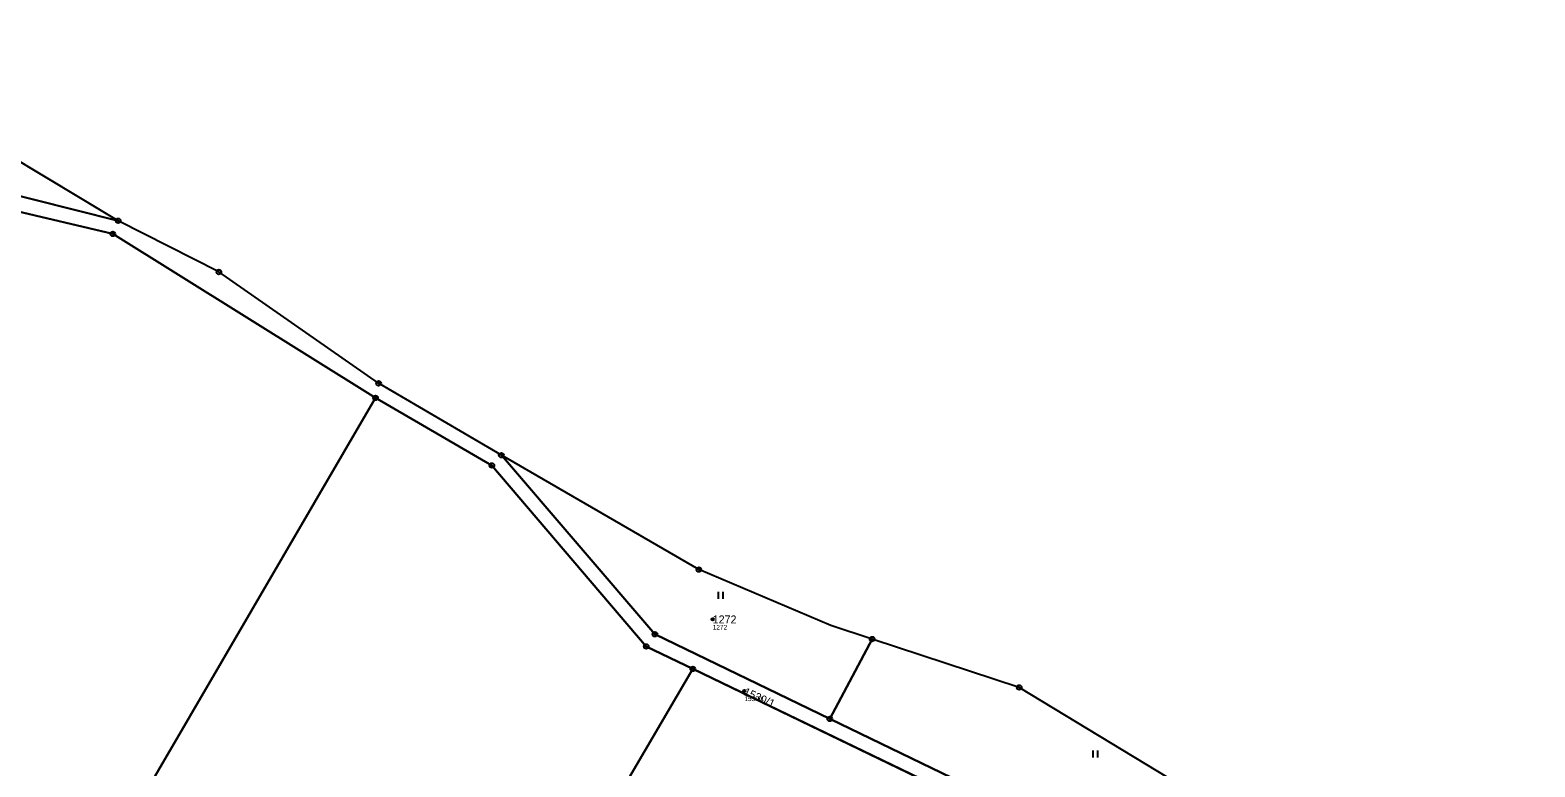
# Model space of a CAD drawing. Extents: x -658203 to -653176, y -1156738 to -1151709.
# Drawn here: x -654074.9 to -653755.2, y -1152917.7 to -1152761.1 of the extents above; entities that cross this region are included whole.
import ezdxf

# ---------------------------------------------------------------- set-up
doc = ezdxf.new("R2010")
doc.units = 0
for name, color, linetype in [('Vrstva 1', 7, 'Continuous'), ('Vrstva 2', 7, 'Continuous'), ('Vrstva 3', 7, 'Continuous'), ('Vrstva 50', 7, 'Continuous'), ('Vrstva 51', 7, 'Continuous'), ('Vrstva 53', 7, 'Continuous'), ('Vrstva 8', 7, 'Continuous')]:
    doc.layers.add(name, color=color, linetype=linetype)

msp = doc.modelspace()

# ---------------------------------------------------------------- linework, layer by layer
at = {"layer": 'Vrstva 1'}
for p, q in [((-654056.21, -1152801.62), (-654095.63, -1152777.94)), ((-654132.68, -1153064.32), (-654001.52, -1152839.28)), ((-653896.01, -1152890.57), (-653904.75, -1152887.7)), ((-653904.99, -1152907.52), (-653896.01, -1152890.57)), ((-654056.03, -1153105.24), (-653934.1, -1152896.89)), ((-653934.1, -1152896.89), (-653835.43, -1152944.52))]:
    msp.add_line(p, q, dxfattribs=at)
for points in [[(-654056.21, -1152801.62), (-654101.81, -1152790.14), (-654216.97, -1152761.09)], [(-654078.97, -1152799.33), (-654057.37, -1152804.42), (-654001.52, -1152839.28)], [(-653974.79, -1152851.47), (-654000.86, -1152836.19), (-654034.82, -1152812.52), (-654056.21, -1152801.62)], [(-654001.52, -1152839.28), (-653976.8, -1152853.66), (-653944.01, -1152892.11), (-653934.1, -1152896.89)], [(-653904.99, -1152907.52), (-653942.14, -1152889.54), (-653974.79, -1152851.47)], [(-653904.75, -1152887.7), (-653932.8, -1152875.79), (-653974.79, -1152851.47)], [(-653755.16, -1152946.61), (-653798.82, -1152940.8), (-653864.75, -1152900.85), (-653896.01, -1152890.57)], [(-653772.52, -1152978.4), (-653829.44, -1152944.09), (-653904.99, -1152907.52)]]:
    msp.add_lwpolyline(points, dxfattribs=at)
at = {"layer": 'Vrstva 3'}
for p, q in [((-653928.65, -1152882), (-653928.65, -1152880.5)), ((-653927.65, -1152882), (-653927.65, -1152880.5)), ((-653849.06, -1152915.72), (-653849.06, -1152914.22)), ((-653848.06, -1152915.72), (-653848.06, -1152914.22))]:
    msp.add_line(p, q, dxfattribs=at)
at = {"layer": 'Vrstva 50'}
for centre in [(-653929.88, -1152886.39), (-653923.13, -1152901.59)]:
    msp.add_circle(centre, 0.25, dxfattribs=at)
at = {"layer": 'Vrstva 51'}
for points in [[(-654101.81, -1152790.14), (-654056.21, -1152801.62), (-654095.63, -1152777.94)], [(-653829.44, -1152944.09), (-653904.99, -1152907.52), (-653942.14, -1152889.54), (-653974.79, -1152851.47), (-654000.86, -1152836.19), (-654034.82, -1152812.52), (-654056.21, -1152801.62), (-654101.81, -1152790.14)], [(-654078.97, -1152799.33), (-654057.37, -1152804.42), (-654001.52, -1152839.28), (-653976.8, -1152853.66), (-653944.01, -1152892.11), (-653934.1, -1152896.89), (-653835.43, -1152944.52)]]:
    msp.add_lwpolyline(points, dxfattribs=at)
for points in [[(-654078.97, -1152799.33), (-654209.61, -1153023.25), (-654200.52, -1153028.1), (-654132.68, -1153064.32), (-654001.52, -1152839.28), (-654057.37, -1152804.42)], [(-653934.1, -1152896.89), (-653944.01, -1152892.11), (-653976.8, -1152853.66), (-654001.52, -1152839.28), (-654132.68, -1153064.32), (-654056.03, -1153105.24)], [(-653896.01, -1152890.57), (-653904.75, -1152887.7), (-653932.8, -1152875.79), (-653974.79, -1152851.47), (-653942.14, -1152889.54), (-653904.99, -1152907.52)], [(-653755.16, -1152946.61), (-653798.82, -1152940.8), (-653864.75, -1152900.85), (-653896.01, -1152890.57), (-653904.99, -1152907.52), (-653829.44, -1152944.09), (-653772.52, -1152978.4)], [(-654056.03, -1153105.24), (-653957.67, -1153157.75), (-653953.52, -1153156.56), (-653885.7, -1153040.3), (-653832.41, -1152949.22), (-653835.43, -1152944.52), (-653934.1, -1152896.89)]]:
    msp.add_lwpolyline(points, close=True, dxfattribs=at)
at = {"layer": 'Vrstva 53'}
msp.add_lwpolyline([(-653798.82, -1152940.8), (-653864.75, -1152900.85), (-653896.01, -1152890.57), (-653904.75, -1152887.7), (-653932.8, -1152875.79), (-653974.79, -1152851.47), (-654000.86, -1152836.19), (-654034.82, -1152812.52), (-654056.21, -1152801.62), (-654095.63, -1152777.94)], dxfattribs=at)
at = {"layer": 'Vrstva 8'}
for centre, radius in [((-654056.21, -1152801.62), 0.5), ((-654056.21, -1152801.62), 0.0303), ((-654057.37, -1152804.42), 0.5), ((-654057.37, -1152804.42), 0.0303), ((-654034.82, -1152812.52), 0.5), ((-654034.82, -1152812.52), 0.0303), ((-654000.86, -1152836.19), 0.5), ((-654001.52, -1152839.28), 0.5), ((-654000.86, -1152836.19), 0.0303), ((-654001.52, -1152839.28), 0.0303), ((-653974.79, -1152851.47), 0.5), ((-653974.79, -1152851.47), 0.0303), ((-653976.8, -1152853.66), 0.5), ((-653976.8, -1152853.66), 0.0303), ((-653932.8, -1152875.79), 0.5), ((-653932.8, -1152875.79), 0.0303), ((-653942.14, -1152889.54), 0.5), ((-653942.14, -1152889.54), 0.0303), ((-653896.01, -1152890.57), 0.5), ((-653944.01, -1152892.11), 0.5), ((-653944.01, -1152892.11), 0.0303), ((-653896.01, -1152890.57), 0.0303), ((-653934.1, -1152896.89), 0.5), ((-653934.1, -1152896.89), 0.0303), ((-653864.75, -1152900.85), 0.5), ((-653864.75, -1152900.85), 0.0303), ((-653904.99, -1152907.52), 0.5), ((-653904.99, -1152907.52), 0.0303)]:
    msp.add_circle(centre, radius, dxfattribs=at)

# ---------------------------------------------------------------- texts
at = {"layer": 'Vrstva 2'}
msp.add_text('1272', height=1.7, dxfattribs=at).set_placement((-653929.88, -1152887.24))
msp.add_text('1530/1', height=1.7, rotation=336, dxfattribs=at).set_placement((-653923.47, -1152902.37))
at = {"layer": 'Vrstva 50'}
for s, p in [('1272', (-653929.88, -1152888.55)), ('1530/1', (-653923.13, -1152903.75))]:
    msp.add_text(s, height=1, dxfattribs=at).set_placement(p)

doc.saveas('drawing.dxf')
